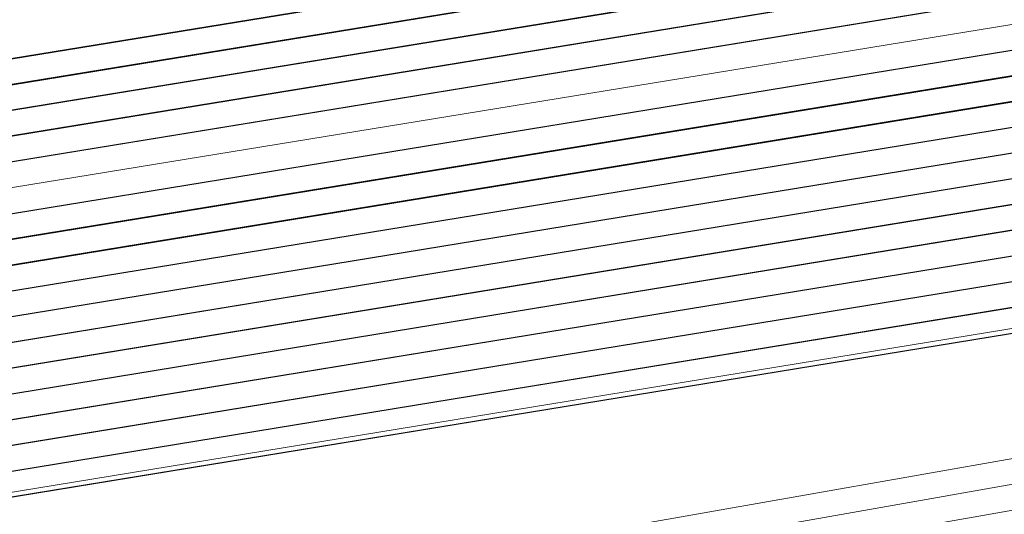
# Model space of a CAD drawing. Header units: metres. Extents: x -502 to 161, y -108 to 174.
# Tile 479 of 656: x -74.41 to -72.484, y -18.41 to -17.443. Entities that reach past the tile are written whole.
import ezdxf

# ---------------------------------------------------------------- set-up
doc = ezdxf.new("R2010")
doc.units = ezdxf.units.M
doc.header["$LTSCALE"] = 0.1
for name, color, linetype in [('BRI31-005.05-5p02-Koordinierung Lageplan 4. BA ZOB West 2022-06-15', 7, 'Continuous'), ('BRI31-005.06-5f07-Koordinierung Lageplan 4. BA ZOB Fernbusbahnh', 7, 'Continuous'), ('BRI32-005.02-5f05-Koordinierung Schemaplan 4 BA ZOB Teilbereich', 7, 'Continuous'), ('BRI32-005.03-5f06-Koordinierung Schemaplan 4 BA ZOB Teilbereich 2 Ost - Bahnhofsallee 2023-01-21', 7, 'Continuous')]:
    doc.layers.add(name, color=color, linetype=linetype)

msp = doc.modelspace()

# ---------------------------------------------------------------- linework, layer by layer
at = {"layer": 'BRI31-005.05-5p02-Koordinierung Lageplan 4. BA ZOB West 2022-06-15', "color": 190, "linetype": 'Continuous', "lineweight": 35, "true_color": 0x7f00ff, "transparency": 33554687, "flags": 128}
for points in [[(-55.7007, -13.3634), (-59.4327, -13.9934), (-61.4087, -14.3464), (-62.2647, -14.4984), (-62.6667, -14.5974), (-62.8907, -14.7334), (-63.5967, -15.2334), (-64.4177, -15.8004), (-64.8657, -15.8864), (-69.7037, -16.7484), (-75.4637, -17.6884), (-81.7337, -18.6534), (-88.9077, -20.0034), (-93.6827, -20.7334), (-98.9647, -21.6334), (-104.5957, -22.9234), (-121.8907, -26.2934), (-126.8117, -27.2034), (-150.4477, -31.7134), (-157.1307, -33.0134), (-162.7687, -32.1234), (-174.7807, -30.4434), (-178.1477, -29.6134), (-179.1357, -29.4334)], [(-55.6927, -13.4124), (-59.4247, -14.0424), (-59.9157, -14.1304), (-61.3997, -14.3954), (-62.2547, -14.5474), (-62.6477, -14.6444), (-62.8637, -14.7754), (-63.5677, -15.2744), (-64.3977, -15.8474), (-64.8567, -15.9354), (-69.6957, -16.7974), (-75.4547, -17.7374), (-81.7247, -18.7024), (-88.8997, -20.0524), (-93.6747, -20.7824), (-98.9547, -21.6824)]]:
    msp.add_lwpolyline(points, dxfattribs=at)
at = {"layer": 'BRI31-005.05-5p02-Koordinierung Lageplan 4. BA ZOB West 2022-06-15', "color": 250, "linetype": 'Continuous', "lineweight": 25, "true_color": 0x333333, "transparency": 33554687, "flags": 128}
for points in [[(-55.6847, -13.4614), (-59.4167, -14.0914), (-59.9067, -14.1794), (-61.3907, -14.4444), (-62.2447, -14.5964), (-62.6287, -14.6914), (-62.8367, -14.8174), (-63.5387, -15.3154), (-64.3777, -15.8944), (-64.8477, -15.9844), (-69.6877, -16.8464), (-75.4457, -17.7864), (-81.7157, -18.7514), (-88.8917, -20.1014), (-93.6667, -20.8314), (-98.9447, -21.7314)], [(-55.6767, -13.5104), (-59.4087, -14.1404), (-59.8977, -14.2284), (-61.3817, -14.4934), (-62.2347, -14.6454), (-62.6097, -14.7384), (-62.8097, -14.8594), (-63.5097, -15.3564), (-64.3577, -15.9414), (-64.8387, -16.0334), (-69.6797, -16.8954), (-75.4367, -17.8354), (-81.7067, -18.8004), (-88.8837, -20.1504), (-93.6587, -20.8804), (-98.9347, -21.7804)], [(-179.1357, -29.7394), (-178.2047, -29.9074), (-176.5237, -30.3244), (-174.8367, -30.8434), (-162.8247, -32.5154), (-157.1227, -33.4214), (-150.6707, -32.1644), (-150.3757, -32.1054), (-126.7397, -27.5954), (-121.8107, -26.6854), (-104.5117, -23.3154), (-93.6067, -21.1744), (-88.8337, -20.4444), (-81.6527, -19.0944), (-75.3827, -18.1294), (-69.6317, -17.1894), (-64.2647, -16.2324), (-63.2977, -15.6984), (-62.6077, -15.0894), (-62.1947, -14.8414), (-59.6597, -14.3864), (-59.3767, -14.3364), (-55.6447, -13.7064)], [(-55.6367, -13.7554), (-59.3687, -14.3854), (-59.6507, -14.4354), (-62.1767, -14.8894), (-62.5777, -15.1304), (-63.2687, -15.7394), (-64.2477, -16.2804), (-69.6237, -17.2384), (-75.3737, -18.1784), (-81.6437, -19.1434), (-88.8257, -20.4934), (-93.5977, -21.2234), (-104.5017, -23.3644), (-121.8007, -26.7344), (-126.7307, -27.6444), (-150.3667, -32.1544), (-150.6607, -32.2134), (-157.1217, -33.4724), (-162.8317, -32.5644), (-174.8437, -30.8934), (-176.5357, -30.3734), (-178.2147, -29.9564), (-179.1357, -29.7904)], [(-55.6287, -13.8044), (-59.3607, -14.4344), (-59.6427, -14.4844), (-62.1587, -14.9374), (-62.5477, -15.1714), (-63.2397, -15.7804), (-64.2307, -16.3284), (-69.6157, -17.2874), (-75.3647, -18.2274), (-81.6347, -19.1924), (-88.8177, -20.5424), (-93.5887, -21.2724), (-104.4917, -23.4134), (-121.7907, -26.7834), (-126.7217, -27.6934), (-150.3577, -32.2034), (-150.6507, -32.2624), (-157.1207, -33.5234), (-162.8387, -32.6134), (-174.8507, -30.9434), (-176.5477, -30.4224), (-178.2247, -30.0054), (-179.1357, -29.8414)], [(-55.6207, -13.8534), (-59.3527, -14.4834), (-59.6277, -14.5324), (-62.1407, -14.9854), (-62.5177, -15.2124), (-63.2107, -15.8214), (-64.2137, -16.3764), (-69.6077, -17.3364), (-75.3557, -18.2764), (-81.6257, -19.2414), (-88.8097, -20.5914), (-93.5797, -21.3214), (-104.4817, -23.4624), (-121.7807, -26.8324), (-126.7127, -27.7424), (-150.3487, -32.2524), (-150.6407, -32.3114), (-157.1197, -33.5744), (-162.8457, -32.6624), (-174.8577, -30.9934), (-176.5597, -30.4714), (-178.2347, -30.0544), (-179.1357, -29.8924)], [(-55.6127, -13.9024), (-59.3447, -14.5324), (-59.6247, -14.5824), (-62.1227, -15.0334), (-62.4877, -15.2534), (-63.1817, -15.8624), (-64.1967, -16.4244), (-69.5997, -17.3854), (-75.3467, -18.3254), (-81.6167, -19.2904), (-88.8017, -20.6404), (-93.5707, -21.3704), (-104.4717, -23.5114), (-121.7707, -26.8814), (-126.7037, -27.7914), (-150.3397, -32.3014), (-150.6307, -32.3604), (-157.1187, -33.6254), (-162.8527, -32.7114), (-174.8647, -31.0434), (-176.5717, -30.5204), (-178.2447, -30.1034), (-179.1357, -29.9434)], [(-55.6047, -13.9514), (-59.3367, -14.5814), (-62.1047, -15.0814), (-62.4577, -15.2944), (-63.1527, -15.9034), (-64.1797, -16.4724), (-69.5917, -17.4344), (-75.3377, -18.3744), (-81.6077, -19.3394), (-88.7937, -20.6894), (-93.5617, -21.4194), (-104.4617, -23.5604), (-121.7607, -26.9304), (-126.6947, -27.8404), (-150.3307, -32.3504), (-150.6207, -32.4094), (-157.1177, -33.6764), (-162.8597, -32.7604), (-174.8717, -31.0934), (-176.5837, -30.5694), (-178.2547, -30.1524), (-179.1357, -29.9944)], [(-56.5667, -14.3244), (-56.9487, -14.6244), (-57.8377, -15.3484), (-58.3257, -15.4954), (-59.9937, -15.7044), (-61.6697, -15.9144), (-63.7887, -16.4534), (-69.5837, -17.4834), (-75.3287, -18.4234), (-81.5687, -19.5644), (-84.6457, -20.1594), (-93.6297, -21.6994), (-104.3877, -23.8594), (-121.7187, -27.1554), (-122.6217, -27.3224), (-126.1537, -27.9814), (-137.6357, -30.1594), (-150.2927, -32.5534), (-151.8867, -32.8594), (-157.0417, -33.8394), (-163.2567, -32.9244), (-174.3647, -31.3244), (-178.3997, -30.6854)], [(-56.5467, -14.3734), (-56.9177, -14.6634), (-57.8137, -15.3934), (-58.3107, -15.5434), (-58.9957, -15.6304), (-59.9877, -15.7544), (-61.6607, -15.9634), (-63.7777, -16.5024), (-69.5757, -17.5324), (-75.3197, -18.4724), (-81.5597, -19.6134), (-84.6367, -20.2084), (-93.6207, -21.7484), (-104.3777, -23.9084), (-121.7097, -27.2044), (-122.6127, -27.3714), (-126.1447, -28.0304), (-137.6267, -30.2084), (-150.2837, -32.6024), (-151.8777, -32.9084), (-157.0407, -33.8904), (-163.2637, -32.9734), (-174.3717, -31.3734), (-178.4067, -30.7344)], [(-56.5277, -14.4214), (-56.8867, -14.7024), (-57.7897, -15.4384), (-58.2967, -15.5914), (-58.9897, -15.6804), (-59.9817, -15.8044), (-61.6517, -16.0124), (-63.7667, -16.5514), (-69.5677, -17.5814), (-75.3107, -18.5214), (-81.5507, -19.6624), (-84.6277, -20.2574), (-93.6117, -21.7974), (-104.3677, -23.9574), (-121.7007, -27.2534), (-122.6037, -27.4204), (-126.1357, -28.0794), (-137.6177, -30.2574), (-150.2747, -32.6514), (-151.8687, -32.9574), (-154.1107, -33.3844)], [(-62.5057, -14.9114), (-62.7017, -15.0274), (-63.4007, -15.5204), (-64.2987, -16.1364), (-69.6477, -17.0914), (-75.4007, -18.0314), (-81.6707, -18.9964), (-88.8497, -20.3464), (-93.6247, -21.0764), (-104.5317, -23.2174), (-121.8307, -26.5874), (-126.7577, -27.4974), (-150.3937, -32.0074), (-150.6907, -32.0664), (-157.1247, -33.3194), (-162.8107, -32.4174), (-174.8227, -30.7434), (-176.4997, -30.2264), (-178.1847, -29.8094), (-179.1357, -29.6374)], [(-62.4797, -14.9544), (-62.6747, -15.0694), (-63.3727, -15.5614), (-64.2817, -16.1844), (-69.6397, -17.1404), (-75.3917, -18.0804), (-81.6617, -19.0454), (-88.8417, -20.3954), (-93.6157, -21.1254), (-104.5217, -23.2664), (-121.8207, -26.6364), (-126.7487, -27.5464), (-150.3847, -32.0564), (-150.6807, -32.1154), (-157.1237, -33.3704), (-162.8177, -32.4664), (-174.8297, -30.7934), (-176.5117, -30.2754), (-178.1947, -29.8584), (-179.1357, -29.6884)]]:
    msp.add_lwpolyline(points, dxfattribs=at)
at = {"layer": 'BRI31-005.05-5p02-Koordinierung Lageplan 4. BA ZOB West 2022-06-15', "color": 116, "linetype": 'Continuous', "lineweight": 13, "true_color": 0x007f3f, "transparency": 33554687, "flags": 128}
for points in [[(-98.8977, -21.7234), (-93.6667, -20.8304), (-88.8927, -20.1004), (-81.7147, -18.7504), (-75.4437, -17.7854), (-69.6887, -16.8454), (-64.8477, -15.9844), (-64.3767, -15.8944), (-63.5377, -15.3154), (-62.8377, -14.8174), (-62.6297, -14.6924), (-62.2457, -14.5964), (-61.3907, -14.4444), (-59.9067, -14.1794), (-59.4177, -14.0904), (-55.6847, -13.4604)], [(-98.9347, -21.7804), (-93.6587, -20.8794), (-88.8847, -20.1494), (-81.7057, -18.7994), (-75.4347, -17.8344), (-69.6807, -16.8944), (-64.8387, -16.0334), (-64.3567, -15.9414), (-63.5087, -15.3564), (-62.8107, -14.8594), (-62.6107, -14.7394), (-62.2357, -14.6454), (-61.3817, -14.4934), (-59.8977, -14.2284), (-59.4097, -14.1394), (-55.6767, -13.5094)], [(-55.6527, -13.6584), (-59.3837, -14.2884), (-59.8707, -14.3754), (-61.3547, -14.6404), (-62.2037, -14.7924), (-62.5517, -14.8784), (-62.7277, -14.9854), (-63.4237, -15.4794), (-64.2987, -16.0824), (-64.8117, -16.1804), (-69.6547, -17.0434), (-75.4117, -17.9834), (-81.6807, -18.9484), (-88.8587, -20.2984), (-93.6347, -21.0284), (-98.8577, -21.9194)], [(-55.6447, -13.7074), (-59.3757, -14.3374), (-59.8617, -14.4244), (-61.3457, -14.6894), (-62.1937, -14.8414), (-62.5327, -14.9254), (-62.7007, -15.0274), (-63.3947, -15.5204), (-64.2787, -16.1294), (-64.8027, -16.2294), (-69.6467, -17.0924), (-75.4027, -18.0324), (-81.6717, -18.9974), (-88.8507, -20.3474), (-93.6267, -21.0774), (-98.8947, -21.9764)]]:
    msp.add_lwpolyline(points, dxfattribs=at)
at = {"layer": 'BRI31-005.05-5p02-Koordinierung Lageplan 4. BA ZOB West 2022-06-15', "color": 251, "linetype": 'Continuous', "lineweight": 13, "true_color": 0x5b5b5b, "transparency": 33554687, "flags": 128}
for points in [[(-55.6687, -13.5594), (-59.4007, -14.1894), (-59.8887, -14.2774), (-61.3727, -14.5424), (-62.2247, -14.6944), (-62.5907, -14.7854), (-62.7827, -14.9014), (-63.4807, -15.3974), (-64.3377, -15.9884), (-64.8297, -16.0824), (-69.6717, -16.9444), (-75.4277, -17.8844), (-81.6977, -18.8494), (-88.8757, -20.1994), (-93.6507, -20.9294), (-98.8777, -21.8214)], [(-55.6607, -13.6084), (-59.3927, -14.2384), (-59.8797, -14.3264), (-61.3637, -14.5914), (-62.2147, -14.7434), (-62.5717, -14.8324), (-62.7557, -14.9434), (-63.4517, -15.4384), (-64.3177, -16.0354), (-64.8207, -16.1314), (-69.6637, -16.9934), (-75.4187, -17.9334), (-81.6887, -18.8984), (-88.8677, -20.2484), (-93.6427, -20.9784), (-98.9147, -21.8784)]]:
    msp.add_lwpolyline(points, dxfattribs=at)
at = {"layer": 'BRI31-005.05-5p02-Koordinierung Lageplan 4. BA ZOB West 2022-06-15', "color": 35, "linetype": 'Continuous', "lineweight": 13, "true_color": 0x99724c, "transparency": 33554687, "flags": 128}
msp.add_lwpolyline([(-56.5317, -14.4104), (-56.8937, -14.6954), (-57.7937, -15.4294), (-58.2987, -15.5824), (-58.9897, -15.6704), (-59.9837, -15.7944), (-61.6527, -16.0034), (-63.7687, -16.5424), (-69.5707, -17.5724), (-75.3137, -18.5124), (-81.5517, -19.6534), (-84.6287, -20.2484), (-93.6127, -21.7884), (-104.3697, -23.9484)], dxfattribs=at)
at = {"layer": 'BRI31-005.05-5p02-Koordinierung Lageplan 4. BA ZOB West 2022-06-15', "color": 7, "linetype": 'Continuous', "lineweight": 13, "transparency": 33554687, "flags": 128}
for points in [[(-61.4667, -16.5364), (-61.8967, -16.5874), (-64.8047, -17.0724), (-67.0677, -17.3534), (-81.2107, -19.8354), (-82.4137, -20.0454), (-83.9977, -20.3754), (-88.8717, -21.3944), (-93.5607, -22.0544), (-96.7847, -22.7254), (-98.7487, -23.1054), (-104.2927, -24.2564), (-104.8637, -24.3634), (-122.5617, -27.6464), (-126.0927, -28.3114), (-137.5747, -30.4814), (-151.2867, -33.0514), (-152.1117, -33.2054), (-156.9627, -34.1054), (-163.4867, -33.2114), (-174.4007, -31.5814), (-178.4277, -30.8814)], [(-61.4607, -16.5864), (-61.8897, -16.6374), (-64.7977, -17.1214), (-67.0607, -17.4024), (-81.2017, -19.8844), (-82.4047, -20.0944), (-83.9877, -20.4244), (-88.8627, -21.4434), (-93.5517, -22.1034), (-96.7747, -22.7744), (-98.7387, -23.1544), (-104.2827, -24.3054), (-104.8547, -24.4124), (-122.5527, -27.6954), (-126.0837, -28.3604), (-137.5657, -30.5304), (-151.2777, -33.1004), (-152.1027, -33.2544), (-156.9617, -34.1564), (-163.4937, -33.2604), (-174.4077, -31.6304), (-178.4347, -30.9304)], [(-178.4417, -30.9794), (-174.4147, -31.6794), (-163.5007, -33.3094), (-156.9607, -34.2074), (-152.0937, -33.3034), (-151.2687, -33.1494), (-137.5567, -30.5794), (-126.0747, -28.4094), (-122.5437, -27.7444), (-104.8457, -24.4614), (-104.2727, -24.3544), (-98.7287, -23.2034), (-96.7647, -22.8234), (-93.5427, -22.1524), (-88.8537, -21.4924), (-83.9777, -20.4734), (-82.3957, -20.1434), (-81.1927, -19.9334), (-67.0537, -17.4514), (-64.7907, -17.1704), (-61.8827, -16.6874), (-61.4547, -16.6364)]]:
    msp.add_lwpolyline(points, dxfattribs=at)
at = {"layer": 'BRI31-005.06-5f07-Koordinierung Lageplan 4. BA ZOB Fernbusbahnh', "color": 190, "linetype": 'Continuous', "lineweight": 30, "true_color": 0x7f00ff, "transparency": 33554687, "flags": 128}
for points in [[(-55.7007, -13.3634), (-59.4327, -13.9934), (-61.4087, -14.3464), (-62.2647, -14.4984), (-62.6667, -14.5974), (-62.8907, -14.7334), (-63.5967, -15.2334), (-64.4177, -15.8004), (-64.8657, -15.8864), (-69.7037, -16.7484), (-75.4637, -17.6884), (-81.7337, -18.6534), (-88.9077, -20.0034), (-93.6827, -20.7334), (-98.9647, -21.6334), (-104.5957, -22.9234), (-121.8907, -26.2934), (-126.8117, -27.2034), (-150.4477, -31.7134), (-157.1307, -33.0134), (-162.7687, -32.1234), (-174.7807, -30.4434), (-178.1477, -29.6134), (-179.1357, -29.4334)], [(-55.6927, -13.4124), (-59.4247, -14.0424), (-59.9157, -14.1304), (-61.3997, -14.3954), (-62.2547, -14.5474), (-62.6477, -14.6444), (-62.8637, -14.7754), (-63.5677, -15.2744), (-64.3977, -15.8474), (-64.8567, -15.9354), (-69.6957, -16.7974), (-75.4547, -17.7374), (-81.7247, -18.7024), (-88.8997, -20.0524), (-93.6747, -20.7824), (-98.9547, -21.6824)]]:
    msp.add_lwpolyline(points, dxfattribs=at)
at = {"layer": 'BRI31-005.06-5f07-Koordinierung Lageplan 4. BA ZOB Fernbusbahnh', "color": 250, "linetype": 'Continuous', "lineweight": 20, "true_color": 0x333333, "transparency": 33554687, "flags": 128}
for points in [[(-55.6847, -13.4614), (-59.4167, -14.0914), (-59.9067, -14.1794), (-61.3907, -14.4444), (-62.2447, -14.5964), (-62.6287, -14.6914), (-62.8367, -14.8174), (-63.5387, -15.3154), (-64.3777, -15.8944), (-64.8477, -15.9844), (-69.6877, -16.8464), (-75.4457, -17.7864), (-81.7157, -18.7514), (-88.8917, -20.1014), (-93.6667, -20.8314), (-98.9447, -21.7314)], [(-55.6767, -13.5104), (-59.4087, -14.1404), (-59.8977, -14.2284), (-61.3817, -14.4934), (-62.2347, -14.6454), (-62.6097, -14.7384), (-62.8097, -14.8594), (-63.5097, -15.3564), (-64.3577, -15.9414), (-64.8387, -16.0334), (-69.6797, -16.8954), (-75.4367, -17.8354), (-81.7067, -18.8004), (-88.8837, -20.1504), (-93.6587, -20.8804), (-98.9347, -21.7804)], [(-179.1357, -29.7394), (-178.2047, -29.9074), (-176.5237, -30.3244), (-174.8367, -30.8434), (-162.8247, -32.5154), (-157.1227, -33.4214), (-150.6707, -32.1644), (-150.3757, -32.1054), (-126.7397, -27.5954), (-121.8107, -26.6854), (-104.5117, -23.3154), (-93.6067, -21.1744), (-88.8337, -20.4444), (-81.6527, -19.0944), (-75.3827, -18.1294), (-69.6317, -17.1894), (-64.2647, -16.2324), (-63.2977, -15.6984), (-62.6077, -15.0894), (-62.1947, -14.8414), (-59.6597, -14.3864), (-59.3767, -14.3364), (-55.6447, -13.7064)], [(-55.6367, -13.7554), (-59.3687, -14.3854), (-59.6507, -14.4354), (-62.1767, -14.8894), (-62.5777, -15.1304), (-63.2687, -15.7394), (-64.2477, -16.2804), (-69.6237, -17.2384), (-75.3737, -18.1784), (-81.6437, -19.1434), (-88.8257, -20.4934), (-93.5977, -21.2234), (-104.5017, -23.3644), (-121.8007, -26.7344), (-126.7307, -27.6444), (-150.3667, -32.1544), (-150.6607, -32.2134), (-157.1217, -33.4724), (-162.8317, -32.5644), (-174.8437, -30.8934), (-176.5357, -30.3734), (-178.2147, -29.9564), (-179.1357, -29.7904)], [(-55.6287, -13.8044), (-59.3607, -14.4344), (-59.6427, -14.4844), (-62.1587, -14.9374), (-62.5477, -15.1714), (-63.2397, -15.7804), (-64.2307, -16.3284), (-69.6157, -17.2874), (-75.3647, -18.2274), (-81.6347, -19.1924), (-88.8177, -20.5424), (-93.5887, -21.2724), (-104.4917, -23.4134), (-121.7907, -26.7834), (-126.7217, -27.6934), (-150.3577, -32.2034), (-150.6507, -32.2624), (-157.1207, -33.5234), (-162.8387, -32.6134), (-174.8507, -30.9434), (-176.5477, -30.4224), (-178.2247, -30.0054), (-179.1357, -29.8414)], [(-55.6207, -13.8534), (-59.3527, -14.4834), (-59.6277, -14.5324), (-62.1407, -14.9854), (-62.5177, -15.2124), (-63.2107, -15.8214), (-64.2137, -16.3764), (-69.6077, -17.3364), (-75.3557, -18.2764), (-81.6257, -19.2414), (-88.8097, -20.5914), (-93.5797, -21.3214), (-104.4817, -23.4624), (-121.7807, -26.8324), (-126.7127, -27.7424), (-150.3487, -32.2524), (-150.6407, -32.3114), (-157.1197, -33.5744), (-162.8457, -32.6624), (-174.8577, -30.9934), (-176.5597, -30.4714), (-178.2347, -30.0544), (-179.1357, -29.8924)], [(-55.6127, -13.9024), (-59.3447, -14.5324), (-59.6247, -14.5824), (-62.1227, -15.0334), (-62.4877, -15.2534), (-63.1817, -15.8624), (-64.1967, -16.4244), (-69.5997, -17.3854), (-75.3467, -18.3254), (-81.6167, -19.2904), (-88.8017, -20.6404), (-93.5707, -21.3704), (-104.4717, -23.5114), (-121.7707, -26.8814), (-126.7037, -27.7914), (-150.3397, -32.3014), (-150.6307, -32.3604), (-157.1187, -33.6254), (-162.8527, -32.7114), (-174.8647, -31.0434), (-176.5717, -30.5204), (-178.2447, -30.1034), (-179.1357, -29.9434)], [(-55.6047, -13.9514), (-59.3367, -14.5814), (-62.1047, -15.0814), (-62.4577, -15.2944), (-63.1527, -15.9034), (-64.1797, -16.4724), (-69.5917, -17.4344), (-75.3377, -18.3744), (-81.6077, -19.3394), (-88.7937, -20.6894), (-93.5617, -21.4194), (-104.4617, -23.5604), (-121.7607, -26.9304), (-126.6947, -27.8404), (-150.3307, -32.3504), (-150.6207, -32.4094), (-157.1177, -33.6764), (-162.8597, -32.7604), (-174.8717, -31.0934), (-176.5837, -30.5694), (-178.2547, -30.1524), (-179.1357, -29.9944)], [(-56.5667, -14.3244), (-56.9487, -14.6244), (-57.8377, -15.3484), (-58.3257, -15.4954), (-59.9937, -15.7044), (-61.6697, -15.9144), (-63.7887, -16.4534), (-69.5837, -17.4834), (-75.3287, -18.4234), (-81.5687, -19.5644), (-84.6457, -20.1594), (-93.6297, -21.6994), (-104.3877, -23.8594), (-121.7187, -27.1554), (-122.6217, -27.3224), (-126.1537, -27.9814), (-137.6357, -30.1594), (-150.2927, -32.5534), (-151.8867, -32.8594), (-157.0417, -33.8394), (-163.2567, -32.9244), (-174.3647, -31.3244), (-178.3997, -30.6854)], [(-56.5467, -14.3734), (-56.9177, -14.6634), (-57.8137, -15.3934), (-58.3107, -15.5434), (-58.9957, -15.6304), (-59.9877, -15.7544), (-61.6607, -15.9634), (-63.7777, -16.5024), (-69.5757, -17.5324), (-75.3197, -18.4724), (-81.5597, -19.6134), (-84.6367, -20.2084), (-93.6207, -21.7484), (-104.3777, -23.9084), (-121.7097, -27.2044), (-122.6127, -27.3714), (-126.1447, -28.0304), (-137.6267, -30.2084), (-150.2837, -32.6024), (-151.8777, -32.9084), (-157.0407, -33.8904), (-163.2637, -32.9734), (-174.3717, -31.3734), (-178.4067, -30.7344)], [(-62.5057, -14.9114), (-62.7017, -15.0274), (-63.4007, -15.5204), (-64.2987, -16.1364), (-69.6477, -17.0914), (-75.4007, -18.0314), (-81.6707, -18.9964), (-88.8497, -20.3464), (-93.6247, -21.0764), (-104.5317, -23.2174), (-121.8307, -26.5874), (-126.7577, -27.4974), (-150.3937, -32.0074), (-150.6907, -32.0664), (-157.1247, -33.3194), (-162.8107, -32.4174), (-174.8227, -30.7434), (-176.4997, -30.2264), (-178.1847, -29.8094), (-179.1357, -29.6374)], [(-62.4797, -14.9544), (-62.6747, -15.0694), (-63.3727, -15.5614), (-64.2817, -16.1844), (-69.6397, -17.1404), (-75.3917, -18.0804), (-81.6617, -19.0454), (-88.8417, -20.3954), (-93.6157, -21.1254), (-104.5217, -23.2664), (-121.8207, -26.6364), (-126.7487, -27.5464), (-150.3847, -32.0564), (-150.6807, -32.1154), (-157.1237, -33.3704), (-162.8177, -32.4664), (-174.8297, -30.7934), (-176.5117, -30.2754), (-178.1947, -29.8584), (-179.1357, -29.6884)]]:
    msp.add_lwpolyline(points, dxfattribs=at)
at = {"layer": 'BRI31-005.06-5f07-Koordinierung Lageplan 4. BA ZOB Fernbusbahnh', "color": 7, "linetype": 'Continuous', "lineweight": 9, "transparency": 33554687, "flags": 128}
for points in [[(-61.4667, -16.5364), (-61.8967, -16.5874), (-64.8047, -17.0724), (-67.0677, -17.3534), (-81.2107, -19.8354), (-82.4137, -20.0454), (-83.9977, -20.3754), (-88.8717, -21.3944), (-93.5607, -22.0544), (-96.7847, -22.7254), (-98.7487, -23.1054), (-104.2927, -24.2564), (-104.8637, -24.3634), (-122.5617, -27.6464), (-126.0927, -28.3114), (-137.5747, -30.4814), (-151.2867, -33.0514), (-152.1117, -33.2054), (-156.9627, -34.1054), (-163.4867, -33.2114), (-174.4007, -31.5814), (-178.4277, -30.8814)], [(-61.4607, -16.5864), (-61.8897, -16.6374), (-64.7977, -17.1214), (-67.0607, -17.4024), (-81.2017, -19.8844), (-82.4047, -20.0944), (-83.9877, -20.4244), (-88.8627, -21.4434), (-93.5517, -22.1034), (-96.7747, -22.7744), (-98.7387, -23.1544), (-104.2827, -24.3054), (-104.8547, -24.4124), (-122.5527, -27.6954), (-126.0837, -28.3604), (-137.5657, -30.5304), (-151.2777, -33.1004), (-152.1027, -33.2544), (-156.9617, -34.1564), (-163.4937, -33.2604), (-174.4077, -31.6304), (-178.4347, -30.9304)], [(-178.4417, -30.9794), (-174.4147, -31.6794), (-163.5007, -33.3094), (-156.9607, -34.2074), (-152.0937, -33.3034), (-151.2687, -33.1494), (-137.5567, -30.5794), (-126.0747, -28.4094), (-122.5437, -27.7444), (-104.8457, -24.4614), (-104.2727, -24.3544), (-98.7287, -23.2034), (-96.7647, -22.8234), (-93.5427, -22.1524), (-88.8537, -21.4924), (-83.9777, -20.4734), (-82.3957, -20.1434), (-81.1927, -19.9334), (-67.0537, -17.4514), (-64.7907, -17.1704), (-61.8827, -16.6874), (-61.4547, -16.6364)]]:
    msp.add_lwpolyline(points, dxfattribs=at)
at = {"layer": 'BRI32-005.02-5f05-Koordinierung Schemaplan 4 BA ZOB Teilbereich', "color": 190, "linetype": 'Continuous', "lineweight": 35, "true_color": 0x7f00ff, "transparency": 33554687, "flags": 128}
for points in [[(-55.7007, -13.3634), (-59.4327, -13.9934), (-61.4087, -14.3464), (-62.2647, -14.4984), (-62.6667, -14.5974), (-62.8907, -14.7334), (-63.5967, -15.2334), (-64.4177, -15.8004), (-64.8657, -15.8864), (-69.7037, -16.7484), (-75.4637, -17.6884), (-81.7337, -18.6534), (-88.9077, -20.0034), (-93.6827, -20.7334), (-98.9647, -21.6334), (-104.5957, -22.9234), (-121.8907, -26.2934), (-126.8117, -27.2034), (-150.4477, -31.7134), (-157.1307, -33.0134), (-162.7687, -32.1234), (-174.7807, -30.4434), (-178.1477, -29.6134), (-179.1357, -29.4334)], [(-55.6927, -13.4124), (-59.4247, -14.0424), (-59.9157, -14.1304), (-61.3997, -14.3954), (-62.2547, -14.5474), (-62.6477, -14.6444), (-62.8637, -14.7754), (-63.5677, -15.2744), (-64.3977, -15.8474), (-64.8567, -15.9354), (-69.6957, -16.7974), (-75.4547, -17.7374), (-81.7247, -18.7024), (-88.8997, -20.0524), (-93.6747, -20.7824), (-98.9547, -21.6824)]]:
    msp.add_lwpolyline(points, dxfattribs=at)
at = {"layer": 'BRI32-005.02-5f05-Koordinierung Schemaplan 4 BA ZOB Teilbereich', "color": 250, "linetype": 'Continuous', "lineweight": 25, "true_color": 0x333333, "transparency": 33554687, "flags": 128}
for points in [[(-55.6847, -13.4614), (-59.4167, -14.0914), (-59.9067, -14.1794), (-61.3907, -14.4444), (-62.2447, -14.5964), (-62.6287, -14.6914), (-62.8367, -14.8174), (-63.5387, -15.3154), (-64.3777, -15.8944), (-64.8477, -15.9844), (-69.6877, -16.8464), (-75.4457, -17.7864), (-81.7157, -18.7514), (-88.8917, -20.1014), (-93.6667, -20.8314), (-98.9447, -21.7314)], [(-55.6767, -13.5104), (-59.4087, -14.1404), (-59.8977, -14.2284), (-61.3817, -14.4934), (-62.2347, -14.6454), (-62.6097, -14.7384), (-62.8097, -14.8594), (-63.5097, -15.3564), (-64.3577, -15.9414), (-64.8387, -16.0334), (-69.6797, -16.8954), (-75.4367, -17.8354), (-81.7067, -18.8004), (-88.8837, -20.1504), (-93.6587, -20.8804), (-98.9347, -21.7804)], [(-179.1357, -29.7394), (-178.2047, -29.9074), (-176.5237, -30.3244), (-174.8367, -30.8434), (-162.8247, -32.5154), (-157.1227, -33.4214), (-150.6707, -32.1644), (-150.3757, -32.1054), (-126.7397, -27.5954), (-121.8107, -26.6854), (-104.5117, -23.3154), (-93.6067, -21.1744), (-88.8337, -20.4444), (-81.6527, -19.0944), (-75.3827, -18.1294), (-69.6317, -17.1894), (-64.2647, -16.2324), (-63.2977, -15.6984), (-62.6077, -15.0894), (-62.1947, -14.8414), (-59.6597, -14.3864), (-59.3767, -14.3364), (-55.6447, -13.7064)], [(-55.6367, -13.7554), (-59.3687, -14.3854), (-59.6507, -14.4354), (-62.1767, -14.8894), (-62.5777, -15.1304), (-63.2687, -15.7394), (-64.2477, -16.2804), (-69.6237, -17.2384), (-75.3737, -18.1784), (-81.6437, -19.1434), (-88.8257, -20.4934), (-93.5977, -21.2234), (-104.5017, -23.3644), (-121.8007, -26.7344), (-126.7307, -27.6444), (-150.3667, -32.1544), (-150.6607, -32.2134), (-157.1217, -33.4724), (-162.8317, -32.5644), (-174.8437, -30.8934), (-176.5357, -30.3734), (-178.2147, -29.9564), (-179.1357, -29.7904)], [(-55.6287, -13.8044), (-59.3607, -14.4344), (-59.6427, -14.4844), (-62.1587, -14.9374), (-62.5477, -15.1714), (-63.2397, -15.7804), (-64.2307, -16.3284), (-69.6157, -17.2874), (-75.3647, -18.2274), (-81.6347, -19.1924), (-88.8177, -20.5424), (-93.5887, -21.2724), (-104.4917, -23.4134), (-121.7907, -26.7834), (-126.7217, -27.6934), (-150.3577, -32.2034), (-150.6507, -32.2624), (-157.1207, -33.5234), (-162.8387, -32.6134), (-174.8507, -30.9434), (-176.5477, -30.4224), (-178.2247, -30.0054), (-179.1357, -29.8414)], [(-55.6207, -13.8534), (-59.3527, -14.4834), (-59.6277, -14.5324), (-62.1407, -14.9854), (-62.5177, -15.2124), (-63.2107, -15.8214), (-64.2137, -16.3764), (-69.6077, -17.3364), (-75.3557, -18.2764), (-81.6257, -19.2414), (-88.8097, -20.5914), (-93.5797, -21.3214), (-104.4817, -23.4624), (-121.7807, -26.8324), (-126.7127, -27.7424), (-150.3487, -32.2524), (-150.6407, -32.3114), (-157.1197, -33.5744), (-162.8457, -32.6624), (-174.8577, -30.9934), (-176.5597, -30.4714), (-178.2347, -30.0544), (-179.1357, -29.8924)], [(-55.6127, -13.9024), (-59.3447, -14.5324), (-59.6247, -14.5824), (-62.1227, -15.0334), (-62.4877, -15.2534), (-63.1817, -15.8624), (-64.1967, -16.4244), (-69.5997, -17.3854), (-75.3467, -18.3254), (-81.6167, -19.2904), (-88.8017, -20.6404), (-93.5707, -21.3704), (-104.4717, -23.5114), (-121.7707, -26.8814), (-126.7037, -27.7914), (-150.3397, -32.3014), (-150.6307, -32.3604), (-157.1187, -33.6254), (-162.8527, -32.7114), (-174.8647, -31.0434), (-176.5717, -30.5204), (-178.2447, -30.1034), (-179.1357, -29.9434)], [(-55.6047, -13.9514), (-59.3367, -14.5814), (-62.1047, -15.0814), (-62.4577, -15.2944), (-63.1527, -15.9034), (-64.1797, -16.4724), (-69.5917, -17.4344), (-75.3377, -18.3744), (-81.6077, -19.3394), (-88.7937, -20.6894), (-93.5617, -21.4194), (-104.4617, -23.5604), (-121.7607, -26.9304), (-126.6947, -27.8404), (-150.3307, -32.3504), (-150.6207, -32.4094), (-157.1177, -33.6764), (-162.8597, -32.7604), (-174.8717, -31.0934), (-176.5837, -30.5694), (-178.2547, -30.1524), (-179.1357, -29.9944)], [(-56.5667, -14.3244), (-56.9487, -14.6244), (-57.8377, -15.3484), (-58.3257, -15.4954), (-59.9937, -15.7044), (-61.6697, -15.9144), (-63.7887, -16.4534), (-69.5837, -17.4834), (-75.3287, -18.4234), (-81.5687, -19.5644), (-84.6457, -20.1594), (-93.6297, -21.6994), (-104.3877, -23.8594), (-121.7187, -27.1554), (-122.6217, -27.3224), (-126.1537, -27.9814), (-137.6357, -30.1594), (-150.2927, -32.5534), (-151.8867, -32.8594), (-157.0417, -33.8394), (-163.2567, -32.9244), (-174.3647, -31.3244), (-178.3997, -30.6854)], [(-56.5467, -14.3734), (-56.9177, -14.6634), (-57.8137, -15.3934), (-58.3107, -15.5434), (-58.9957, -15.6304), (-59.9877, -15.7544), (-61.6607, -15.9634), (-63.7777, -16.5024), (-69.5757, -17.5324), (-75.3197, -18.4724), (-81.5597, -19.6134), (-84.6367, -20.2084), (-93.6207, -21.7484), (-104.3777, -23.9084), (-121.7097, -27.2044), (-122.6127, -27.3714), (-126.1447, -28.0304), (-137.6267, -30.2084), (-150.2837, -32.6024), (-151.8777, -32.9084), (-157.0407, -33.8904), (-163.2637, -32.9734), (-174.3717, -31.3734), (-178.4067, -30.7344)], [(-56.5277, -14.4214), (-56.8867, -14.7024), (-57.7897, -15.4384), (-58.2967, -15.5914), (-58.9897, -15.6804), (-59.9817, -15.8044), (-61.6517, -16.0124), (-63.7667, -16.5514), (-69.5677, -17.5814), (-75.3107, -18.5214), (-81.5507, -19.6624), (-84.6277, -20.2574), (-93.6117, -21.7974), (-104.3677, -23.9574), (-121.7007, -27.2534), (-122.6037, -27.4204), (-126.1357, -28.0794), (-137.6177, -30.2574), (-150.2747, -32.6514), (-151.8687, -32.9574), (-154.1107, -33.3844)]]:
    msp.add_lwpolyline(points, dxfattribs=at)
at = {"layer": 'BRI32-005.02-5f05-Koordinierung Schemaplan 4 BA ZOB Teilbereich', "color": 116, "linetype": 'Continuous', "lineweight": 13, "true_color": 0x007f3f, "transparency": 33554687, "flags": 128}
for points in [[(-98.8977, -21.7234), (-93.6667, -20.8304), (-88.8927, -20.1004), (-81.7147, -18.7504), (-75.4437, -17.7854), (-69.6887, -16.8454), (-64.8477, -15.9844), (-64.3767, -15.8944), (-63.5377, -15.3154), (-62.8377, -14.8174), (-62.6297, -14.6924), (-62.2457, -14.5964), (-61.3907, -14.4444), (-59.9067, -14.1794), (-59.4177, -14.0904), (-55.6847, -13.4604)], [(-98.9347, -21.7804), (-93.6587, -20.8794), (-88.8847, -20.1494), (-81.7057, -18.7994), (-75.4347, -17.8344), (-69.6807, -16.8944), (-64.8387, -16.0334), (-64.3567, -15.9414), (-63.5087, -15.3564), (-62.8107, -14.8594), (-62.6107, -14.7394), (-62.2357, -14.6454), (-61.3817, -14.4934), (-59.8977, -14.2284), (-59.4097, -14.1394), (-55.6767, -13.5094)], [(-97.8377, -17.4674), (-97.1877, -21.0354), (-96.9687, -21.3424), (-96.6307, -21.4384), (-93.6507, -20.9284), (-88.8767, -20.1984), (-81.6967, -18.8484), (-75.4257, -17.8834), (-69.6727, -16.9434), (-64.8297, -16.0824), (-64.3367, -15.9884), (-63.4797, -15.3974), (-62.7837, -14.9014), (-62.5917, -14.7864), (-62.2257, -14.6944), (-61.3727, -14.5424), (-59.8887, -14.2774), (-59.4017, -14.1884), (-55.6687, -13.5584)], [(-55.6527, -13.6584), (-59.3837, -14.2884), (-59.8707, -14.3754), (-61.3547, -14.6404), (-62.2037, -14.7924), (-62.5517, -14.8784), (-62.7277, -14.9854), (-63.4237, -15.4794), (-64.2987, -16.0824), (-64.8117, -16.1804), (-69.6547, -17.0434), (-75.4117, -17.9834), (-81.6807, -18.9484), (-88.8587, -20.2984), (-93.6347, -21.0284), (-98.8577, -21.9194)], [(-55.6447, -13.7074), (-59.3757, -14.3374), (-59.8617, -14.4244), (-61.3457, -14.6894), (-62.1937, -14.8414), (-62.5327, -14.9254), (-62.7007, -15.0274), (-63.3947, -15.5204), (-64.2787, -16.1294), (-64.8027, -16.2294), (-69.6467, -17.0924), (-75.4027, -18.0324), (-81.6717, -18.9974), (-88.8507, -20.3474), (-93.6267, -21.0774), (-98.8947, -21.9764)], [(-55.6367, -13.7564), (-59.3677, -14.3864), (-59.8527, -14.4734), (-61.3367, -14.7384), (-62.1837, -14.8904), (-62.5137, -14.9724), (-62.6737, -15.0694), (-63.3657, -15.5614), (-64.2587, -16.1764), (-64.7937, -16.2784), (-69.6387, -17.1414), (-75.3937, -18.0814), (-81.6627, -19.0464), (-88.8427, -20.3964), (-93.6187, -21.1264), (-96.6407, -21.6424), (-97.0907, -21.5164), (-97.3757, -21.1154), (-98.0337, -17.5034), (-97.8377, -17.4674)]]:
    msp.add_lwpolyline(points, dxfattribs=at)
at = {"layer": 'BRI32-005.02-5f05-Koordinierung Schemaplan 4 BA ZOB Teilbereich', "color": 251, "linetype": 'Continuous', "lineweight": 13, "true_color": 0x5b5b5b, "transparency": 33554687, "flags": 128}
for points in [[(-55.6687, -13.5594), (-59.4007, -14.1894), (-59.8887, -14.2774), (-61.3727, -14.5424), (-62.2247, -14.6944), (-62.5907, -14.7854), (-62.7827, -14.9014), (-63.4807, -15.3974), (-64.3377, -15.9884), (-64.8297, -16.0824), (-69.6717, -16.9444), (-75.4277, -17.8844), (-81.6977, -18.8494), (-88.8757, -20.1994), (-93.6507, -20.9294), (-98.8777, -21.8214)], [(-55.6607, -13.6084), (-59.3927, -14.2384), (-59.8797, -14.3264), (-61.3637, -14.5914), (-62.2147, -14.7434), (-62.5717, -14.8324), (-62.7557, -14.9434), (-63.4517, -15.4384), (-64.3177, -16.0354), (-64.8207, -16.1314), (-69.6637, -16.9934), (-75.4187, -17.9334), (-81.6887, -18.8984), (-88.8677, -20.2484), (-93.6427, -20.9784), (-98.9147, -21.8784)], [(-97.9357, -17.4854), (-97.2817, -21.0754), (-97.0297, -21.4294), (-96.6357, -21.5404), (-93.6347, -21.0274), (-88.8597, -20.2974), (-81.6797, -18.9474), (-75.4097, -17.9824), (-69.6557, -17.0424), (-64.8117, -16.1804), (-64.2977, -16.0824), (-63.4227, -15.4794), (-62.7287, -14.9854), (-62.5527, -14.8794), (-62.2047, -14.7924), (-61.3547, -14.6404), (-59.8707, -14.3754), (-59.3847, -14.2874), (-55.6527, -13.6574)]]:
    msp.add_lwpolyline(points, dxfattribs=at)
at = {"layer": 'BRI32-005.02-5f05-Koordinierung Schemaplan 4 BA ZOB Teilbereich', "color": 35, "linetype": 'Continuous', "lineweight": 13, "true_color": 0x99724c, "transparency": 33554687, "flags": 128}
msp.add_lwpolyline([(-56.5317, -14.4104), (-56.8937, -14.6954), (-57.7937, -15.4294), (-58.2987, -15.5824), (-58.9897, -15.6704), (-59.9837, -15.7944), (-61.6527, -16.0034), (-63.7687, -16.5424), (-69.5707, -17.5724), (-75.3137, -18.5124), (-81.5517, -19.6534), (-84.6287, -20.2484), (-93.6127, -21.7884), (-104.3697, -23.9484)], dxfattribs=at)
at = {"layer": 'BRI32-005.03-5f06-Koordinierung Schemaplan 4 BA ZOB Teilbereich 2 Ost - Bahnhofsallee 2023-01-21', "color": 190, "linetype": 'Continuous', "lineweight": 30, "true_color": 0x7f00ff, "transparency": 33554687, "flags": 128}
for points in [[(-55.7007, -13.3634), (-59.4327, -13.9934), (-61.4087, -14.3464), (-62.2647, -14.4984), (-62.6667, -14.5974), (-62.8907, -14.7334), (-63.5967, -15.2334), (-64.4177, -15.8004), (-64.8657, -15.8864), (-69.7037, -16.7484), (-75.4637, -17.6884), (-81.7337, -18.6534), (-88.9077, -20.0034), (-93.6827, -20.7334), (-98.9647, -21.6334), (-104.5957, -22.9234), (-121.8907, -26.2934), (-126.8117, -27.2034), (-150.4477, -31.7134), (-157.1307, -33.0134), (-162.7687, -32.1234), (-174.7807, -30.4434), (-178.1477, -29.6134), (-179.1357, -29.4334)], [(-55.6927, -13.4124), (-59.4247, -14.0424), (-59.9157, -14.1304), (-61.3997, -14.3954), (-62.2547, -14.5474), (-62.6477, -14.6444), (-62.8637, -14.7754), (-63.5677, -15.2744), (-64.3977, -15.8474), (-64.8567, -15.9354), (-69.6957, -16.7974), (-75.4547, -17.7374), (-81.7247, -18.7024), (-88.8997, -20.0524), (-93.6747, -20.7824), (-98.9547, -21.6824)]]:
    msp.add_lwpolyline(points, dxfattribs=at)
at = {"layer": 'BRI32-005.03-5f06-Koordinierung Schemaplan 4 BA ZOB Teilbereich 2 Ost - Bahnhofsallee 2023-01-21', "color": 250, "linetype": 'Continuous', "lineweight": 20, "true_color": 0x333333, "transparency": 33554687, "flags": 128}
for points in [[(-55.6847, -13.4614), (-59.4167, -14.0914), (-59.9067, -14.1794), (-61.3907, -14.4444), (-62.2447, -14.5964), (-62.6287, -14.6914), (-62.8367, -14.8174), (-63.5387, -15.3154), (-64.3777, -15.8944), (-64.8477, -15.9844), (-69.6877, -16.8464), (-75.4457, -17.7864), (-81.7157, -18.7514), (-88.8917, -20.1014), (-93.6667, -20.8314), (-98.9447, -21.7314)], [(-55.6767, -13.5104), (-59.4087, -14.1404), (-59.8977, -14.2284), (-61.3817, -14.4934), (-62.2347, -14.6454), (-62.6097, -14.7384), (-62.8097, -14.8594), (-63.5097, -15.3564), (-64.3577, -15.9414), (-64.8387, -16.0334), (-69.6797, -16.8954), (-75.4367, -17.8354), (-81.7067, -18.8004), (-88.8837, -20.1504), (-93.6587, -20.8804), (-98.9347, -21.7804)], [(-179.1357, -29.7394), (-178.2047, -29.9074), (-176.5237, -30.3244), (-174.8367, -30.8434), (-162.8247, -32.5154), (-157.1227, -33.4214), (-150.6707, -32.1644), (-150.3757, -32.1054), (-126.7397, -27.5954), (-121.8107, -26.6854), (-104.5117, -23.3154), (-93.6067, -21.1744), (-88.8337, -20.4444), (-81.6527, -19.0944), (-75.3827, -18.1294), (-69.6317, -17.1894), (-64.2647, -16.2324), (-63.2977, -15.6984), (-62.6077, -15.0894), (-62.1947, -14.8414), (-59.6597, -14.3864), (-59.3767, -14.3364), (-55.6447, -13.7064)], [(-55.6367, -13.7554), (-59.3687, -14.3854), (-59.6507, -14.4354), (-62.1767, -14.8894), (-62.5777, -15.1304), (-63.2687, -15.7394), (-64.2477, -16.2804), (-69.6237, -17.2384), (-75.3737, -18.1784), (-81.6437, -19.1434), (-88.8257, -20.4934), (-93.5977, -21.2234), (-104.5017, -23.3644), (-121.8007, -26.7344), (-126.7307, -27.6444), (-150.3667, -32.1544), (-150.6607, -32.2134), (-157.1217, -33.4724), (-162.8317, -32.5644), (-174.8437, -30.8934), (-176.5357, -30.3734), (-178.2147, -29.9564), (-179.1357, -29.7904)], [(-55.6287, -13.8044), (-59.3607, -14.4344), (-59.6427, -14.4844), (-62.1587, -14.9374), (-62.5477, -15.1714), (-63.2397, -15.7804), (-64.2307, -16.3284), (-69.6157, -17.2874), (-75.3647, -18.2274), (-81.6347, -19.1924), (-88.8177, -20.5424), (-93.5887, -21.2724), (-104.4917, -23.4134), (-121.7907, -26.7834), (-126.7217, -27.6934), (-150.3577, -32.2034), (-150.6507, -32.2624), (-157.1207, -33.5234), (-162.8387, -32.6134), (-174.8507, -30.9434), (-176.5477, -30.4224), (-178.2247, -30.0054), (-179.1357, -29.8414)], [(-55.6207, -13.8534), (-59.3527, -14.4834), (-59.6277, -14.5324), (-62.1407, -14.9854), (-62.5177, -15.2124), (-63.2107, -15.8214), (-64.2137, -16.3764), (-69.6077, -17.3364), (-75.3557, -18.2764), (-81.6257, -19.2414), (-88.8097, -20.5914), (-93.5797, -21.3214), (-104.4817, -23.4624), (-121.7807, -26.8324), (-126.7127, -27.7424), (-150.3487, -32.2524), (-150.6407, -32.3114), (-157.1197, -33.5744), (-162.8457, -32.6624), (-174.8577, -30.9934), (-176.5597, -30.4714), (-178.2347, -30.0544), (-179.1357, -29.8924)], [(-55.6127, -13.9024), (-59.3447, -14.5324), (-59.6247, -14.5824), (-62.1227, -15.0334), (-62.4877, -15.2534), (-63.1817, -15.8624), (-64.1967, -16.4244), (-69.5997, -17.3854), (-75.3467, -18.3254), (-81.6167, -19.2904), (-88.8017, -20.6404), (-93.5707, -21.3704), (-104.4717, -23.5114), (-121.7707, -26.8814), (-126.7037, -27.7914), (-150.3397, -32.3014), (-150.6307, -32.3604), (-157.1187, -33.6254), (-162.8527, -32.7114), (-174.8647, -31.0434), (-176.5717, -30.5204), (-178.2447, -30.1034), (-179.1357, -29.9434)], [(-55.6047, -13.9514), (-59.3367, -14.5814), (-62.1047, -15.0814), (-62.4577, -15.2944), (-63.1527, -15.9034), (-64.1797, -16.4724), (-69.5917, -17.4344), (-75.3377, -18.3744), (-81.6077, -19.3394), (-88.7937, -20.6894), (-93.5617, -21.4194), (-104.4617, -23.5604), (-121.7607, -26.9304), (-126.6947, -27.8404), (-150.3307, -32.3504), (-150.6207, -32.4094), (-157.1177, -33.6764), (-162.8597, -32.7604), (-174.8717, -31.0934), (-176.5837, -30.5694), (-178.2547, -30.1524), (-179.1357, -29.9944)], [(-56.5667, -14.3244), (-56.9487, -14.6244), (-57.8377, -15.3484), (-58.3257, -15.4954), (-59.9937, -15.7044), (-61.6697, -15.9144), (-63.7887, -16.4534), (-69.5837, -17.4834), (-75.3287, -18.4234), (-81.5687, -19.5644), (-84.6457, -20.1594), (-93.6297, -21.6994), (-104.3877, -23.8594), (-121.7187, -27.1554), (-122.6217, -27.3224), (-126.1537, -27.9814), (-137.6357, -30.1594), (-150.2927, -32.5534), (-151.8867, -32.8594), (-157.0417, -33.8394), (-163.2567, -32.9244), (-174.3647, -31.3244), (-178.3997, -30.6854)], [(-56.5467, -14.3734), (-56.9177, -14.6634), (-57.8137, -15.3934), (-58.3107, -15.5434), (-58.9957, -15.6304), (-59.9877, -15.7544), (-61.6607, -15.9634), (-63.7777, -16.5024), (-69.5757, -17.5324), (-75.3197, -18.4724), (-81.5597, -19.6134), (-84.6367, -20.2084), (-93.6207, -21.7484), (-104.3777, -23.9084), (-121.7097, -27.2044), (-122.6127, -27.3714), (-126.1447, -28.0304), (-137.6267, -30.2084), (-150.2837, -32.6024), (-151.8777, -32.9084), (-157.0407, -33.8904), (-163.2637, -32.9734), (-174.3717, -31.3734), (-178.4067, -30.7344)], [(-56.5277, -14.4214), (-56.8867, -14.7024), (-57.7897, -15.4384), (-58.2967, -15.5914), (-58.9897, -15.6804), (-59.9817, -15.8044), (-61.6517, -16.0124), (-63.7667, -16.5514), (-69.5677, -17.5814), (-75.3107, -18.5214), (-81.5507, -19.6624), (-84.6277, -20.2574), (-93.6117, -21.7974), (-104.3677, -23.9574), (-121.7007, -27.2534), (-122.6037, -27.4204), (-126.1357, -28.0794), (-137.6177, -30.2574), (-150.2747, -32.6514), (-151.8687, -32.9574), (-154.1107, -33.3844)], [(-62.5057, -14.9114), (-62.7017, -15.0274), (-63.4007, -15.5204), (-64.2987, -16.1364), (-69.6477, -17.0914), (-75.4007, -18.0314), (-81.6707, -18.9964), (-88.8497, -20.3464), (-93.6247, -21.0764), (-104.5317, -23.2174), (-121.8307, -26.5874), (-126.7577, -27.4974), (-150.3937, -32.0074), (-150.6907, -32.0664), (-157.1247, -33.3194), (-162.8107, -32.4174), (-174.8227, -30.7434), (-176.4997, -30.2264), (-178.1847, -29.8094), (-179.1357, -29.6374)], [(-62.4797, -14.9544), (-62.6747, -15.0694), (-63.3727, -15.5614), (-64.2817, -16.1844), (-69.6397, -17.1404), (-75.3917, -18.0804), (-81.6617, -19.0454), (-88.8417, -20.3954), (-93.6157, -21.1254), (-104.5217, -23.2664), (-121.8207, -26.6364), (-126.7487, -27.5464), (-150.3847, -32.0564), (-150.6807, -32.1154), (-157.1237, -33.3704), (-162.8177, -32.4664), (-174.8297, -30.7934), (-176.5117, -30.2754), (-178.1947, -29.8584), (-179.1357, -29.6884)]]:
    msp.add_lwpolyline(points, dxfattribs=at)
at = {"layer": 'BRI32-005.03-5f06-Koordinierung Schemaplan 4 BA ZOB Teilbereich 2 Ost - Bahnhofsallee 2023-01-21', "color": 116, "linetype": 'Continuous', "lineweight": 9, "true_color": 0x007f3f, "transparency": 33554687, "flags": 128}
for points in [[(-98.8977, -21.7234), (-93.6667, -20.8304), (-88.8927, -20.1004), (-81.7147, -18.7504), (-75.4437, -17.7854), (-69.6887, -16.8454), (-64.8477, -15.9844), (-64.3767, -15.8944), (-63.5377, -15.3154), (-62.8377, -14.8174), (-62.6297, -14.6924), (-62.2457, -14.5964), (-61.3907, -14.4444), (-59.9067, -14.1794), (-59.4177, -14.0904), (-55.6847, -13.4604)], [(-98.9347, -21.7804), (-93.6587, -20.8794), (-88.8847, -20.1494), (-81.7057, -18.7994), (-75.4347, -17.8344), (-69.6807, -16.8944), (-64.8387, -16.0334), (-64.3567, -15.9414), (-63.5087, -15.3564), (-62.8107, -14.8594), (-62.6107, -14.7394), (-62.2357, -14.6454), (-61.3817, -14.4934), (-59.8977, -14.2284), (-59.4097, -14.1394), (-55.6767, -13.5094)], [(-97.8377, -17.4674), (-97.1877, -21.0354), (-96.9687, -21.3424), (-96.6307, -21.4384), (-93.6507, -20.9284), (-88.8767, -20.1984), (-81.6967, -18.8484), (-75.4257, -17.8834), (-69.6727, -16.9434), (-64.8297, -16.0824), (-64.3367, -15.9884), (-63.4797, -15.3974), (-62.7837, -14.9014), (-62.5917, -14.7864), (-62.2257, -14.6944), (-61.3727, -14.5424), (-59.8887, -14.2774), (-59.4017, -14.1884), (-55.6687, -13.5584)], [(-55.6527, -13.6584), (-59.3837, -14.2884), (-59.8707, -14.3754), (-61.3547, -14.6404), (-62.2037, -14.7924), (-62.5517, -14.8784), (-62.7277, -14.9854), (-63.4237, -15.4794), (-64.2987, -16.0824), (-64.8117, -16.1804), (-69.6547, -17.0434), (-75.4117, -17.9834), (-81.6807, -18.9484), (-88.8587, -20.2984), (-93.6347, -21.0284), (-98.8577, -21.9194)], [(-55.6447, -13.7074), (-59.3757, -14.3374), (-59.8617, -14.4244), (-61.3457, -14.6894), (-62.1937, -14.8414), (-62.5327, -14.9254), (-62.7007, -15.0274), (-63.3947, -15.5204), (-64.2787, -16.1294), (-64.8027, -16.2294), (-69.6467, -17.0924), (-75.4027, -18.0324), (-81.6717, -18.9974), (-88.8507, -20.3474), (-93.6267, -21.0774), (-98.8947, -21.9764)], [(-55.6367, -13.7564), (-59.3677, -14.3864), (-59.8527, -14.4734), (-61.3367, -14.7384), (-62.1837, -14.8904), (-62.5137, -14.9724), (-62.6737, -15.0694), (-63.3657, -15.5614), (-64.2587, -16.1764), (-64.7937, -16.2784), (-69.6387, -17.1414), (-75.3937, -18.0814), (-81.6627, -19.0464), (-88.8427, -20.3964), (-93.6187, -21.1264), (-96.6407, -21.6424), (-97.0907, -21.5164), (-97.3757, -21.1154), (-98.0337, -17.5034), (-97.8377, -17.4674)]]:
    msp.add_lwpolyline(points, dxfattribs=at)
at = {"layer": 'BRI32-005.03-5f06-Koordinierung Schemaplan 4 BA ZOB Teilbereich 2 Ost - Bahnhofsallee 2023-01-21', "color": 251, "linetype": 'Continuous', "lineweight": 9, "true_color": 0x5b5b5b, "transparency": 33554687, "flags": 128}
for points in [[(-55.6687, -13.5594), (-59.4007, -14.1894), (-59.8887, -14.2774), (-61.3727, -14.5424), (-62.2247, -14.6944), (-62.5907, -14.7854), (-62.7827, -14.9014), (-63.4807, -15.3974), (-64.3377, -15.9884), (-64.8297, -16.0824), (-69.6717, -16.9444), (-75.4277, -17.8844), (-81.6977, -18.8494), (-88.8757, -20.1994), (-93.6507, -20.9294), (-98.8777, -21.8214)], [(-55.6607, -13.6084), (-59.3927, -14.2384), (-59.8797, -14.3264), (-61.3637, -14.5914), (-62.2147, -14.7434), (-62.5717, -14.8324), (-62.7557, -14.9434), (-63.4517, -15.4384), (-64.3177, -16.0354), (-64.8207, -16.1314), (-69.6637, -16.9934), (-75.4187, -17.9334), (-81.6887, -18.8984), (-88.8677, -20.2484), (-93.6427, -20.9784), (-98.9147, -21.8784)], [(-97.9357, -17.4854), (-97.2817, -21.0754), (-97.0297, -21.4294), (-96.6357, -21.5404), (-93.6347, -21.0274), (-88.8597, -20.2974), (-81.6797, -18.9474), (-75.4097, -17.9824), (-69.6557, -17.0424), (-64.8117, -16.1804), (-64.2977, -16.0824), (-63.4227, -15.4794), (-62.7287, -14.9854), (-62.5527, -14.8794), (-62.2047, -14.7924), (-61.3547, -14.6404), (-59.8707, -14.3754), (-59.3847, -14.2874), (-55.6527, -13.6574)]]:
    msp.add_lwpolyline(points, dxfattribs=at)
at = {"layer": 'BRI32-005.03-5f06-Koordinierung Schemaplan 4 BA ZOB Teilbereich 2 Ost - Bahnhofsallee 2023-01-21', "color": 35, "linetype": 'Continuous', "lineweight": 9, "true_color": 0x99724c, "transparency": 33554687, "flags": 128}
msp.add_lwpolyline([(-56.5317, -14.4104), (-56.8937, -14.6954), (-57.7937, -15.4294), (-58.2987, -15.5824), (-58.9897, -15.6704), (-59.9837, -15.7944), (-61.6527, -16.0034), (-63.7687, -16.5424), (-69.5707, -17.5724), (-75.3137, -18.5124), (-81.5517, -19.6534), (-84.6287, -20.2484), (-93.6127, -21.7884), (-104.3697, -23.9484)], dxfattribs=at)
at = {"layer": 'BRI32-005.03-5f06-Koordinierung Schemaplan 4 BA ZOB Teilbereich 2 Ost - Bahnhofsallee 2023-01-21', "color": 7, "linetype": 'Continuous', "lineweight": 9, "transparency": 33554687, "flags": 128}
for points in [[(-61.4667, -16.5364), (-61.8967, -16.5874), (-64.8047, -17.0724), (-67.0677, -17.3534), (-81.2107, -19.8354), (-82.4137, -20.0454), (-83.9977, -20.3754), (-88.8717, -21.3944), (-93.5607, -22.0544), (-96.7847, -22.7254), (-98.7487, -23.1054), (-104.2927, -24.2564), (-104.8637, -24.3634), (-122.5617, -27.6464), (-126.0927, -28.3114), (-137.5747, -30.4814), (-151.2867, -33.0514), (-152.1117, -33.2054), (-156.9627, -34.1054), (-163.4867, -33.2114), (-174.4007, -31.5814), (-178.4277, -30.8814)], [(-61.4607, -16.5864), (-61.8897, -16.6374), (-64.7977, -17.1214), (-67.0607, -17.4024), (-81.2017, -19.8844), (-82.4047, -20.0944), (-83.9877, -20.4244), (-88.8627, -21.4434), (-93.5517, -22.1034), (-96.7747, -22.7744), (-98.7387, -23.1544), (-104.2827, -24.3054), (-104.8547, -24.4124), (-122.5527, -27.6954), (-126.0837, -28.3604), (-137.5657, -30.5304), (-151.2777, -33.1004), (-152.1027, -33.2544), (-156.9617, -34.1564), (-163.4937, -33.2604), (-174.4077, -31.6304), (-178.4347, -30.9304)], [(-178.4417, -30.9794), (-174.4147, -31.6794), (-163.5007, -33.3094), (-156.9607, -34.2074), (-152.0937, -33.3034), (-151.2687, -33.1494), (-137.5567, -30.5794), (-126.0747, -28.4094), (-122.5437, -27.7444), (-104.8457, -24.4614), (-104.2727, -24.3544), (-98.7287, -23.2034), (-96.7647, -22.8234), (-93.5427, -22.1524), (-88.8537, -21.4924), (-83.9777, -20.4734), (-82.3957, -20.1434), (-81.1927, -19.9334), (-67.0537, -17.4514), (-64.7907, -17.1704), (-61.8827, -16.6874), (-61.4547, -16.6364)]]:
    msp.add_lwpolyline(points, dxfattribs=at)

doc.saveas('drawing.dxf')
